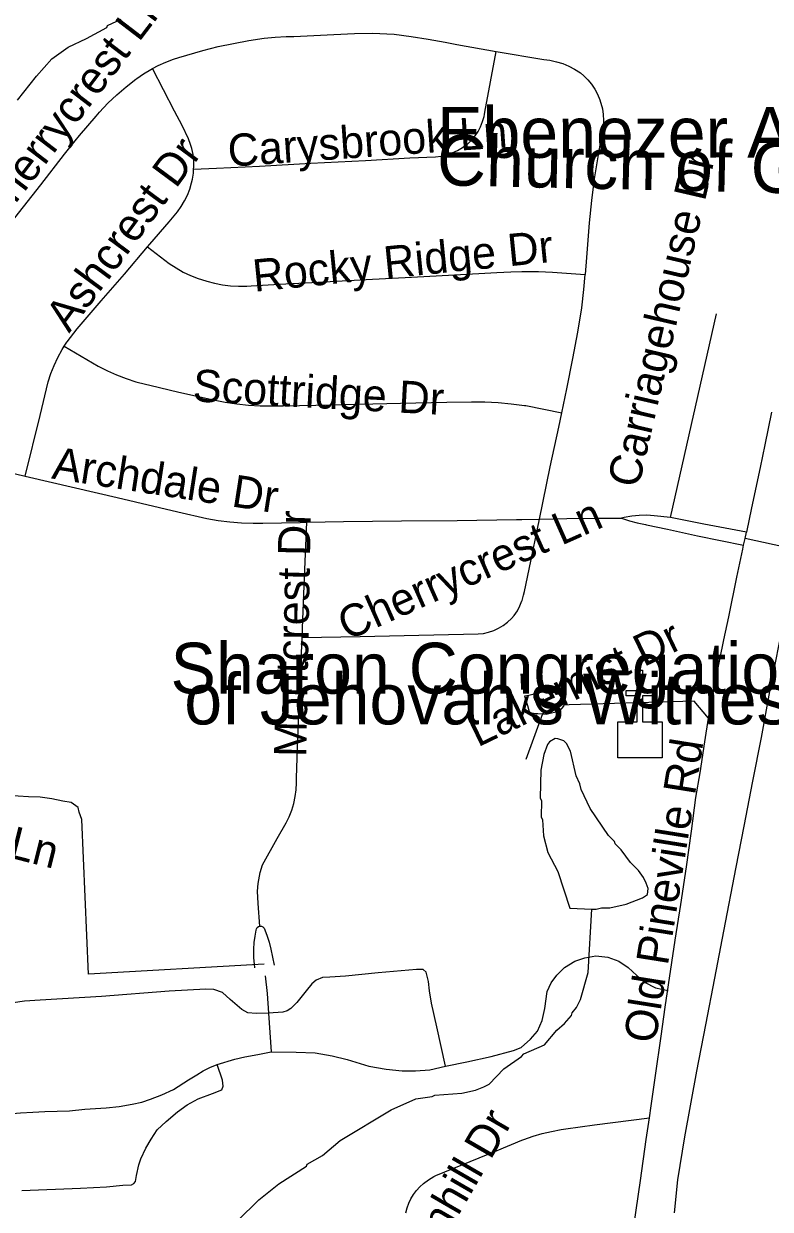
# Model space of a CAD drawing. Extents: x 1383679 to 1536984, y 460658 to 651027.
# Drawn here: x 1436605 to 1438807, y 513915 to 517411 of the extents above; entities that cross this region are included whole.
import ezdxf

# ---------------------------------------------------------------- set-up
doc = ezdxf.new("R2010")
doc.units = 0
for name, color, linetype in [('Exist Cultural Church CELL', 7, 'Continuous'), ('Exist Cultural Church Label', 7, 'Continuous'), ('Exist Cultural Church with Cemetery Label', 7, 'Continuous'), ('Exist Hydrographic Misc Water Feature', 7, 'Continuous'), ('Exist Railroad Mainline', 7, 'Continuous'), ('Exist Road Non-System Type 51', 7, 'Continuous'), ('Exist Road Non-System Type 51 Label', 7, 'Continuous')]:
    doc.layers.add(name, color=color, linetype=linetype)

msp = doc.modelspace()

# ---------------------------------------------------------------- linework, layer by layer
at = {"layer": 'Exist Cultural Church CELL'}
msp.add_lwpolyline([(1438357.8, 515353), (1438414.7, 515353.1), (1438414.7, 515429.2), (1438382.7, 515429.2), (1438382.7, 515445.2), (1438414.7, 515445.2), (1438414.7, 515505.3), (1438430.7, 515505.3), (1438430.7, 515445.2), (1438462.7, 515445.2), (1438462.7, 515429.2), (1438430.7, 515429.2), (1438430.7, 515353.1), (1438488.4, 515353), (1438488.4, 515246.5), (1438357.8, 515246.5)], close=True, dxfattribs=at)
at = {"layer": 'Exist Hydrographic Misc Water Feature'}
for points in [[(1436587.2, 517186), (1436642.8, 517256.6), (1436687.9, 517307.6), (1436736.7, 517342.5), (1436790.1, 517367.9), (1436850, 517399.9), (1436852, 517405.9), (1436892.5, 517425)], [(1438097.5, 515378.8), (1438146.3, 515375.7), (1438186.5, 515384.8), (1438198.8, 515398.5), (1438201.1, 515410.5), (1438185.6, 515432.8), (1438167.7, 515439.2), (1438135.8, 515439.9), (1438095.5, 515430.8), (1438082.8, 515427.9), (1438090.9, 515400.9), (1438097.5, 515378.8)], [(1438280.6, 514800), (1438293.9, 514800.6), (1438310, 514804.3), (1438333.9, 514803.7), (1438382.2, 514814.6), (1438430.6, 514833.5), (1438444.9, 514843.2), (1438447.2, 514861.2), (1438441.6, 514877.3), (1438433.9, 514893.4), (1438418.4, 514913.8), (1438394.9, 514938.3), (1438367.7, 514974.9), (1438350, 514993.3), (1438348.2, 514999.3), (1438330.7, 515017.7), (1438276.3, 515096.9), (1438249.6, 515153.5), (1438245.9, 515169.5), (1438234.4, 515193.8), (1438218, 515266.2), (1438206.5, 515288.4), (1438198.6, 515296.6), (1438180.8, 515303), (1438172.8, 515303.1), (1438156.6, 515293.5), (1438150.4, 515285.6), (1438139.8, 515255.9), (1438130.7, 515210.1), (1438129, 515128.2), (1438132.8, 515120.1), (1438131.8, 515072.2), (1438135.6, 515064.1), (1438138.5, 515016), (1438151.4, 514967.8), (1438180.3, 514911.2), (1438215.8, 514802.9), (1438280.6, 514800)], [(1437235.8, 513880.8), (1437299.1, 513943.4), (1437358.1, 513990), (1437439.3, 514042.2), (1437441.5, 514048.1), (1437486.9, 514073.7), (1437539, 514117.9), (1437689, 514208.5), (1437761.6, 514240.8), (1437809.8, 514247.8), (1437817.9, 514251.6), (1437898, 514257.8), (1437938.3, 514266.9), (1437962.5, 514276.3), (1437978.6, 514284), (1438021.6, 514329.8), (1438073.4, 514365.8), (1438080.6, 514373.6), (1438141.2, 514400.2), (1438178.1, 514443.4), (1438200.6, 514462.9), (1438221.1, 514486.4), (1438223.2, 514494.3), (1438235.6, 514510.1), (1438248.1, 514533.8), (1438269.9, 514613.3), (1438280.6, 514800)]]:
    msp.add_lwpolyline(points, dxfattribs=at)
at = {"layer": 'Exist Railroad Mainline'}
msp.add_lwpolyline([(1438524.8, 513904.7), (1438535.1, 514001.8), (1438555.3, 514128.9), (1438591.1, 514322.9), (1438617.1, 514459.3), (1438643.9, 514597), (1438670.7, 514735.4), (1438707.2, 514924), (1438730.7, 515045.2), (1438756.3, 515177.7), (1438781.1, 515306), (1438806.5, 515441.7), (1438835.3, 515591.3)], dxfattribs=at)
at = {"layer": 'Exist Road Non-System Type 51'}
for p, q in [((1438728.7, 515873.4), (1438733, 515893.2)), ((1438733, 515893.2), (1438737, 515911.7)), ((1437327.5, 514493.8), (1437334.9, 514379.3))]:
    msp.add_line(p, q, dxfattribs=at)
for points in [[(1436985.1, 517279.3), (1437001.7, 517287.9), (1437024.3, 517298), (1437047.5, 517306.6), (1437063, 517311.5), (1437133.9, 517332.5), (1437178.6, 517343.7), (1437223.7, 517353.4), (1437269.1, 517361.6), (1437314.8, 517368.2), (1437346.9, 517371.6), (1437379.2, 517373.4), (1437401.8, 517373.7), (1437520.1, 517379.7), (1437580.8, 517382.3), (1437634.2, 517383.6), (1437697.8, 517380), (1437748.4, 517373.9), (1437798.7, 517366.2), (1437848.8, 517357), (1437882.9, 517349.8), (1437999, 517329.7)], [(1437106.5, 516982.3), (1437174, 516984.9), (1437301.1, 516991.4), (1437452.6, 517000.2), (1437613.7, 517008.2), (1437743.8, 517015.4), (1437820.3, 517019.1), (1437836.9, 517021.2), (1437853.5, 517025), (1437869.5, 517030.5), (1437885, 517037.5), (1437899.6, 517046.1), (1437913.1, 517055.9), (1437914.8, 517057.3), (1437924, 517066), (1437926.3, 517068.1), (1437936.6, 517080.3), (1437945.6, 517093.5), (1437953, 517107.7), (1437959, 517122.5), (1437963.2, 517137.7), (1437964.4, 517144), (1437965.8, 517150.3), (1437999, 517329.7)], [(1437999, 517329.7), (1438063.8, 517318.5), (1438075, 517316.6), (1438139, 517305.9), (1438157.5, 517303.5), (1438176.5, 517299.3), (1438195.1, 517293.5), (1438213.1, 517286.2), (1438230.4, 517277.3), (1438247.2, 517266.8), (1438257.5, 517258.1), (1438269.6, 517246), (1438280.5, 517232.7), (1438290, 517218.4), (1438298, 517203.2), (1438304.6, 517187.3), (1438312.2, 517160.1), (1438314.6, 517143.6), (1438315.3, 517126.3), (1438314.3, 517109.1), (1438311.8, 517092.5), (1438306.9, 517066), (1438299.4, 517024.6), (1438288.1, 516954.3), (1438279.7, 516889.9), (1438273.2, 516824.3), (1438265.4, 516721.7), (1438261.1, 516671.9)], [(1436553.9, 516806.2), (1436655.3, 516936.2), (1436725.9, 517026.4), (1436757.3, 517066), (1436769.5, 517081.3), (1436818.6, 517138.5), (1436828.4, 517150.7), (1436853.6, 517176.6), (1436880, 517201.4), (1436907.4, 517225), (1436935.8, 517247.4), (1436938.4, 517249.4), (1436958.6, 517263.6), (1436979.8, 517276.4), (1436985.1, 517279.3)], [(1437106.5, 516982.3), (1437107, 516989.2), (1437106.7, 517007.5), (1437104.6, 517025.7), (1437100.9, 517043.6), (1437095.6, 517061), (1437093.7, 517066), (1437091.4, 517071.9), (1437073, 517110.9), (1437050.2, 517153.6), (1436985.1, 517279.3)], [(1436970.2, 516753.2), (1436977.4, 516761.7), (1437034.5, 516826.9), (1437058.6, 516856.9), (1437069.8, 516872.2), (1437079.7, 516888.7), (1437088.2, 516905.9), (1437095.1, 516923.8), (1437100.4, 516942.2), (1437102.8, 516953.2), (1437105.7, 516971), (1437106.5, 516982.3)], [(1436724.5, 516460), (1436732.2, 516472.3), (1436733, 516473.7), (1436762.5, 516511.6), (1436833.6, 516594.4), (1436902.5, 516673), (1436970.2, 516753.2)], [(1436970.2, 516753.2), (1437034.5, 516704.2), (1437054.5, 516691), (1437075.4, 516679.1), (1437097.1, 516668.8), (1437119.3, 516659.9), (1437142, 516652.7), (1437144.9, 516651.9), (1437167.7, 516645.9), (1437191.3, 516641.4), (1437215.2, 516638.5), (1437239.2, 516637.3), (1437263.1, 516637.7), (1437276.2, 516638.7), (1437360.2, 516643.6), (1437474.1, 516649.4), (1437615.5, 516657.2), (1437749.1, 516663.8), (1437875.7, 516670.7), (1438001.2, 516677.6), (1438042.1, 516679.6), (1438075, 516680.7), (1438083.2, 516680.9), (1438124.2, 516680.7), (1438165.2, 516678.9), (1438261.1, 516671.9)], [(1438192.1, 516263.4), (1438207, 516334.7), (1438225.2, 516424.3), (1438239.5, 516501.8), (1438251.3, 516573.3), (1438257.2, 516627.9), (1438261.1, 516671.9)], [(1438513.5, 515955.4), (1438648.4, 516555.3)], [(1436609.9, 516077.4), (1436653.5, 516255.9), (1436677.3, 516355.4), (1436685.4, 516379.8), (1436695, 516403.9), (1436706, 516427.4), (1436718.4, 516450.2), (1436724.5, 516460)], [(1436724.5, 516460), (1436825.2, 516401.3), (1436851.9, 516387.6), (1436879.3, 516375.5), (1436907.3, 516364.9), (1436935.9, 516355.7), (1436964.8, 516348.2), (1436977.3, 516345.5), (1437062.8, 516325.2), (1437165.2, 516301.9), (1437199.2, 516295.3), (1437233.5, 516290.2), (1437268.1, 516286.7), (1437302.7, 516284.8), (1437316.2, 516284.5), (1437371, 516284.5), (1437466.9, 516286.8), (1437595, 516289.5), (1437716.6, 516292.3), (1437852.9, 516295.5), (1437925.7, 516296.7), (1437965, 516296.3), (1438004.3, 516294.3), (1438043.4, 516290.8), (1438075, 516286.7), (1438082.4, 516285.8), (1438086.5, 516285.1), (1438192.1, 516263.4)], [(1438126.2, 515950.4), (1438158.6, 516104.5), (1438183.5, 516222), (1438192.1, 516263.4)], [(1438811.5, 516265.8), (1438791.4, 516169.5), (1438777.2, 516102.4), (1438752.4, 515983.6), (1438737, 515911.7)], [(1436263.1, 516127.3), (1436290.9, 516128.9), (1436297.3, 516129.1), (1436332.7, 516128.5), (1436368.2, 516126.3), (1436403.4, 516122.5), (1436434.2, 516117.9), (1436464.6, 516111.7), (1436500.2, 516102.6), (1436502.5, 516102.4), (1436609.9, 516077.4)], [(1436609.9, 516077.4), (1436689.9, 516058.8), (1436880.6, 516013.7), (1437059.4, 515972.1), (1437145.2, 515952.5), (1437179, 515946.5), (1437213.1, 515942.1), (1437247.4, 515939.3), (1437281.7, 515938.1), (1437310.3, 515938.3), (1437420.4, 515940.8), (1437440, 515941.2)], [(1438126.2, 515950.4), (1438207, 515952.2), (1438293.9, 515953.3), (1438368.7, 515953.5)], [(1438737, 515911.7), (1438611.6, 515935.7), (1438513.5, 515955.4), (1438465.2, 515960.6), (1438443, 515961.7), (1438420.8, 515961.1), (1438398.6, 515959), (1438376.7, 515955.3), (1438368.7, 515953.5)], [(1438368.7, 515953.5), (1438391.7, 515945.6), (1438415.1, 515939.3), (1438439, 515934.4), (1438442.1, 515933.9), (1438504.6, 515920.5), (1438592.6, 515901.5), (1438728.7, 515873.4)], [(1437426.7, 515601.3), (1437597.3, 515604.3), (1437727.2, 515607.5), (1437945.5, 515611.7), (1437961.1, 515613.3), (1437976.6, 515616.7), (1437991.7, 515621.7), (1438006.1, 515628.4), (1438019.7, 515636.6), (1438032.3, 515646.2), (1438043.8, 515657.1), (1438052.1, 515666.7), (1438061.4, 515680.4), (1438069.1, 515694.8), (1438075, 515709.2), (1438075.3, 515710), (1438079.9, 515725.7), (1438082.1, 515737.1), (1438096, 515802.7), (1438126.2, 515950.4)], [(1437426.7, 515601.3), (1437428.9, 515654.3), (1437433.4, 515777.9), (1437440, 515941.2)], [(1437440, 515941.2), (1437548.6, 515943.5), (1437719.7, 515945.5), (1437884.2, 515946.8), (1438059.2, 515949), (1438075, 515949.3), (1438126.2, 515950.4)], [(1439088.3, 515819.4), (1439072.8, 515822), (1438936.3, 515848.7), (1438733, 515893.2)], [(1438450.9, 514185.1), (1438455.8, 514220.3), (1438468.9, 514310.2), (1438485.3, 514425.7), (1438497.6, 514511.2), (1438516.7, 514643.3), (1438526.8, 514709), (1438544, 514813.9), (1438559.9, 514924.8), (1438574.7, 515030.6), (1438588.2, 515129.2), (1438600.2, 515202.1), (1438614.6, 515293.2), (1438625.3, 515363.1), (1438637.6, 515432.7), (1438645.7, 515473.9), (1438670.7, 515594.3), (1438685.6, 515662.3), (1438709.2, 515779.2), (1438726.3, 515862), (1438728.7, 515873.4)], [(1437301.8, 514750.3), (1437296.9, 514817.3), (1437295.3, 514853.2), (1437297, 514875.5), (1437300.4, 514897.5), (1437302.6, 514908.4), (1437310, 514931), (1437352.4, 515008.2), (1437379.7, 515054.4), (1437388.7, 515072.9), (1437396.1, 515092.2), (1437402, 515111.9), (1437406.3, 515132.1), (1437408.9, 515152.5), (1437409.8, 515173), (1437409.5, 515188), (1437413.8, 515303.6), (1437419.1, 515424.6), (1437424.8, 515555.5), (1437426.7, 515601.3)], [(1438625.3, 515363.1), (1438582.7, 515413.7), (1438180.5, 515401.4), (1438135.4, 515376.7), (1438086.1, 515241.2)], [(1437314.6, 514638.4), (1436796.1, 514608.8), (1436777.1, 515064.3), (1436769.2, 515086.6), (1436765.9, 515100.3), (1436745.6, 515114.7), (1436720.1, 515119.2), (1436688.1, 515125.8), (1436654, 515130.4), (1436619.4, 515131.1), (1436344.4, 515149)], [(1437286.5, 514627.5), (1437284.3, 514658.1), (1437284.1, 514682.2), (1437285.1, 514701.7), (1437287.6, 514721.1), (1437291.2, 514738.1), (1437292, 514742.5), (1437294.3, 514746.2), (1437297.7, 514749), (1437301.8, 514750.3)], [(1437301.8, 514750.3), (1437301.9, 514750.3), (1437306.3, 514750.2), (1437310.3, 514748.4), (1437313.5, 514745.4), (1437314.2, 514744.5), (1437322.2, 514724), (1437328.8, 514702.9), (1437333.7, 514681.8), (1437344.4, 514635.2)], [(1437849.6, 514337), (1437912.4, 514350.2), (1437983.9, 514365.6), (1438050, 514383.2), (1438072.1, 514392.8), (1438099.8, 514417.2), (1438120.4, 514440.4), (1438134.8, 514472.3), (1438142.4, 514507.6), (1438149, 514557.1), (1438161.1, 514583.5), (1438177.6, 514605.5), (1438200.4, 514628.4), (1438230.5, 514647.3), (1438260.1, 514657.2), (1438293.2, 514662.8), (1438328.4, 514658.3), (1438360.4, 514647.3), (1438387.9, 514628.6), (1438414.2, 514604.4), (1438436.2, 514584.6), (1438468.4, 514568.4), (1438506.4, 514560.8)], [(1437317.9, 514603.5), (1437322.9, 514551.2), (1437327.5, 514493.8)], [(1437849.6, 514337), (1437823.4, 514453.6), (1437807.6, 514523.2), (1437802.5, 514559.2), (1437799.4, 514586.7), (1437792.4, 514614.3), (1437783.6, 514622), (1437763.9, 514622), (1437650.5, 514612.1), (1437554.8, 514602.2), (1437508.5, 514600), (1437486.5, 514598.9), (1437467.8, 514591.2), (1437454.6, 514580.2), (1437438.1, 514559.2), (1437410.6, 514524.6), (1437392.9, 514507.2), (1437382, 514500.3), (1437369.4, 514496.8), (1437327.5, 514493.8)], [(1437327.5, 514493.8), (1437290.6, 514492.2), (1437266.4, 514494.3), (1437248.8, 514504.2), (1437214.6, 514534.2), (1437191.6, 514554.9), (1437166.2, 514563.7), (1437142, 514564.8), (1437034.1, 514558.2), (1436835, 514542.8), (1436653.4, 514531.8), (1436607.1, 514528.5), (1436574.1, 514524.1), (1436549.4, 514513.8), (1436530.1, 514498.8), (1436517.1, 514477.3), (1436511.9, 514455.8), (1436518.5, 514339.8)], [(1437176.1, 514342.5), (1437227.9, 514357.9), (1437257.6, 514364.5), (1437295.6, 514372.1), (1437334.9, 514379.3)], [(1437334.9, 514379.3), (1437408.4, 514378.8), (1437464.5, 514376.6), (1437515.1, 514367.8), (1437559.1, 514356.8), (1437623, 514337), (1437674.6, 514328.2), (1437722, 514323.8), (1437760.5, 514323.8), (1437803.5, 514326), (1437849.6, 514337)], [(1436524, 514194.7), (1436559.6, 514196.8), (1436595.6, 514199.2), (1436631.6, 514201.8), (1436667.6, 514203.6), (1436703.8, 514204.7), (1436740, 514205.6), (1436785.4, 514210.4), (1436848.1, 514214.8), (1436886.6, 514218.1), (1436925.2, 514224.8), (1436953.2, 514231.6), (1436979, 514240.2), (1437012.9, 514252.8), (1437047.4, 514268.8), (1437091.4, 514296.5), (1437115.4, 514312.2), (1437134.6, 514323.1), (1437154.6, 514333.2), (1437176.1, 514342.5)], [(1436600, 513970.2), (1436772.2, 513977.1), (1436849.2, 513981.5), (1436897.6, 513985.9), (1436923.5, 513987.3), (1436930, 513991), (1436934.5, 513997.2), (1436937.4, 514014.5), (1436944.4, 514046.3), (1436950.6, 514063.9), (1436965.9, 514095.9), (1436981.4, 514122.3), (1436998.8, 514149.8), (1437025.5, 514174.1), (1437058.4, 514202.7), (1437087, 514223.6), (1437120.2, 514241), (1437161.9, 514256.7), (1437189.4, 514267.7), (1437193.5, 514278.3), (1437191.9, 514296), (1437176.1, 514342.5)], [(1437732.5, 513904.9), (1437736.1, 513919.5), (1437741, 513933.2), (1437747.2, 513946.4), (1437754.7, 513958.9), (1437763.4, 513970.7), (1437773.3, 513981.4), (1437784.1, 513991.2), (1437798.8, 514002), (1437814.6, 514011.7), (1437820.9, 514015.1), (1438001.7, 514088.8), (1438075, 514118.6), (1438080.7, 514120.9), (1438107.5, 514130.5), (1438134.8, 514138.5), (1438162.5, 514145.1), (1438190.5, 514150.1), (1438204.3, 514152), (1438288.5, 514164.3), (1438450.9, 514185.1)], [(1438374.5, 513670.8), (1438381.6, 513705.7), (1438388.6, 513750.2), (1438405.3, 513865), (1438424.5, 513999.8), (1438441.8, 514121.1), (1438450.9, 514185.1)]]:
    msp.add_lwpolyline(points, dxfattribs=at)

# ---------------------------------------------------------------- texts
at = {"layer": 'Exist Cultural Church Label'}
for s, p in [('Sharon Congregation', (1437038.3, 515435.9)), ("of Jehovah's Witness", (1437078.8, 515345.1))]:
    msp.add_text(s, height=150, rotation=0, dxfattribs=at).set_placement(p)
at = {"layer": 'Exist Cultural Church with Cemetery Label'}
for s, rotation, p in [('Ebenezer A R P ', 0, (1437824.8, 517015.9)), ('Church of God ', 358.697, (1437822.9, 516935.3))]:
    msp.add_text(s, height=150, rotation=rotation, dxfattribs=at).set_placement(p)
at = {"layer": 'Exist Road Non-System Type 51 Label'}
for s, rotation, p in [('Cherrycrest Ln', 52.5948, (1436524.6, 516805.4)), ('Carysbrook Ln', 3.996, (1437210.3, 516989.5)), ('Ashcrest Dr', 53.5262, (1436739.2, 516497.1)), ('Carriagehouse Dr', 76.9706, (1438418.5, 516038.9)), ('Rocky Ridge Dr', 5.7159, (1437285.4, 516620.7)), ('Scottridge Dr', 356.8845, (1437102.5, 516297.8)), ('Archdale Dr', 351.1719, (1436685.2, 516070.6)), ('Cherrycrest Ln', 23.9466, (1437559.1, 515591.1)), ('Montcrest Dr', 88.9085, (1437438.5, 515248.3)), ('Lakemist Dr', 25.8095, (1437944.5, 515276.7)), ('Old Pineville Rd', 80.954, (1438468.4, 514401.7)), ('Cherrycrest Ln', 345.8469, (1435885.7, 515122.8)), ('Greenhill Dr', 59.8981, (1437709.4, 513588.2))]:
    msp.add_text(s, height=95, rotation=rotation, dxfattribs=at).set_placement(p)

doc.saveas('drawing.dxf')
